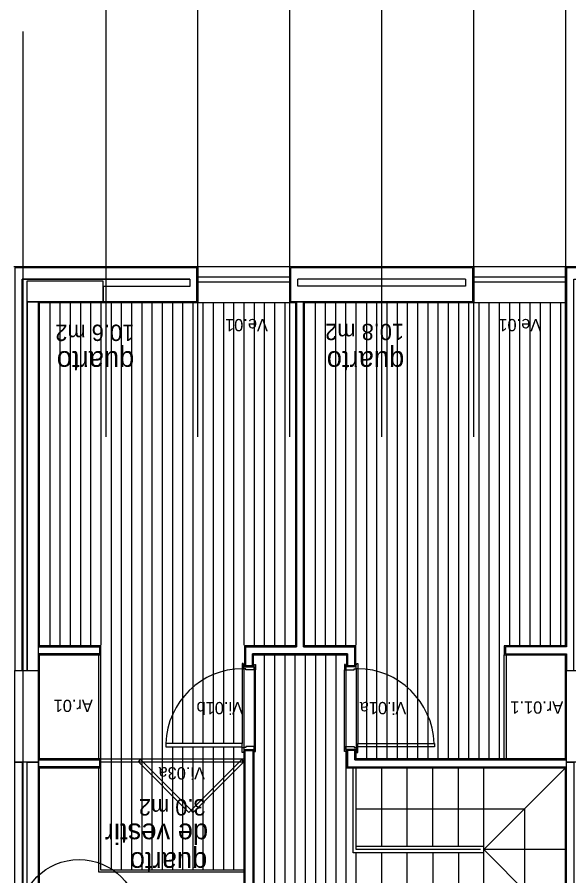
# Model space of a CAD drawing. Extents: x 1278 to 1356, y -253.7 to -224.
# Drawn here: x 1334.62 to 1340.02, y -237.88 to -229.48 of the extents above; entities that cross this region are included whole.
import ezdxf

# ---------------------------------------------------------------- set-up
doc = ezdxf.new("R2010")
doc.units = 0
for name, color, linetype in [('Level 1', 7, 'Continuous'), ('Level 10', 7, 'Continuous'), ('Level 13', 7, 'Continuous'), ('Level 2', 7, 'Continuous'), ('Level 4', 7, 'Continuous'), ('Level 40', 7, 'Continuous'), ('Level 60', 7, 'Continuous'), ('Level 65', 7, 'Continuous'), ('Level 66', 7, 'Continuous'), ('Level 67', 7, 'Continuous'), ('Level 69', 7, 'Continuous'), ('Level 70', 7, 'Continuous'), ('Level 93', 7, 'Continuous')]:
    doc.layers.add(name, color=color, linetype=linetype)

msp = doc.modelspace()

# ---------------------------------------------------------------- linework, layer by layer
at = {"layer": 'Level 1'}
for p, q in [((1336.3833, -231.934), (1336.3833, -232.2657)), ((1337.3033, -232.2657), (1337.3033, -231.934)), ((1339.0833, -231.934), (1339.0833, -232.2657)), ((1334.6725, -232.044), (1334.6725, -235.8713)), ((1336.3133, -232.1143), (1335.4675, -232.1143)), ((1336.3133, -232.044), (1336.3133, -232.1143)), ((1337.3733, -232.114), (1337.3733, -232.044)), ((1339.0133, -232.044), (1339.0133, -232.114)), ((1334.8333, -246.584), (1334.8332, -232.2657)), ((1336.3833, -232.2657), (1334.8333, -232.2657)), ((1339.0833, -232.2657), (1337.3033, -232.2657)), ((1337.3583, -232.2657), (1337.3583, -235.6407)), ((1337.4283, -235.6407), (1337.4283, -232.2657)), ((1335.4333, -235.6407), (1334.8333, -235.6407)), ((1335.4333, -235.7107), (1335.4333, -235.6407)), ((1337.3583, -235.6407), (1336.8583, -235.6407)), ((1336.8583, -235.6407), (1336.8583, -235.8257)), ((1337.9283, -235.6407), (1337.4283, -235.6407)), ((1337.9283, -235.8257), (1337.9283, -235.6407)), ((1340.0033, -235.6407), (1339.4033, -235.6407)), ((1339.4033, -235.6407), (1339.4033, -235.7107)), ((1334.8333, -235.7107), (1335.4333, -235.7107)), ((1336.9283, -235.7107), (1337.8583, -235.7107)), ((1336.9283, -235.8257), (1336.9283, -235.7107)), ((1337.8583, -235.7107), (1337.8583, -235.8257)), ((1339.4033, -235.7107), (1340.0033, -235.7107)), ((1340.0033, -238.4357), (1340.0033, -235.7107)), ((1336.8483, -235.8257), (1336.9383, -235.8257)), ((1337.9383, -235.8257), (1337.8483, -235.8257)), ((1336.8433, -236.6557), (1336.9433, -236.6557)), ((1336.8533, -236.6557), (1336.8533, -238.4357)), ((1336.9333, -238.4357), (1336.9333, -236.6557)), ((1337.9383, -236.6557), (1337.8483, -236.6557)), ((1337.8583, -236.6557), (1337.8583, -236.8157)), ((1337.9283, -236.6557), (1337.9283, -236.7457)), ((1334.6725, -236.7713), (1334.6725, -242.1713)), ((1334.7233, -242.1713), (1334.7233, -236.7713)), ((1335.4333, -236.7457), (1334.8333, -236.7457)), ((1334.8333, -236.8157), (1335.4333, -236.8157)), ((1335.4333, -236.8157), (1335.4333, -236.7457)), ((1337.8583, -236.8157), (1340.0033, -236.8157)), ((1337.9283, -236.7457), (1340.0033, -236.7457))]:
    msp.add_line(p, q, dxfattribs=at)
at = {"layer": 'Level 10'}
for p, q in [((1334.9433, -232.2757), (1334.9433, -235.6307)), ((1335.0433, -232.2757), (1335.0433, -235.6307)), ((1335.1433, -232.2757), (1335.1433, -235.6307)), ((1335.2433, -232.2757), (1335.2433, -235.6307)), ((1335.3433, -232.2757), (1335.3433, -235.6307)), ((1335.4433, -232.2757), (1335.4433, -235.6257)), ((1335.5433, -232.2757), (1335.5433, -237.8257)), ((1335.6433, -232.2757), (1335.6433, -237.8257)), ((1335.7433, -232.2757), (1335.7433, -237.8257)), ((1335.8433, -232.2757), (1335.8433, -237.8257)), ((1335.9433, -232.2757), (1335.9433, -237.8257)), ((1336.0433, -232.2757), (1336.0433, -237.8257)), ((1336.1433, -232.2757), (1336.1433, -236.5857)), ((1336.2433, -232.2757), (1336.2433, -236.5857)), ((1336.3433, -232.2757), (1336.3433, -236.5857)), ((1336.4433, -232.2757), (1336.4433, -236.5857)), ((1336.5433, -232.2757), (1336.5433, -236.5857)), ((1336.6433, -232.2757), (1336.6433, -236.5857)), ((1336.7433, -232.2757), (1336.7433, -236.5857)), ((1336.8433, -232.2757), (1336.8433, -235.6257)), ((1336.9433, -232.2757), (1336.9433, -235.6257)), ((1337.0433, -232.2757), (1337.0433, -235.6257)), ((1337.1433, -232.2757), (1337.1433, -235.6257)), ((1337.2433, -232.2757), (1337.2433, -235.6257)), ((1337.5433, -235.6257), (1337.5433, -232.2757)), ((1337.6433, -235.6257), (1337.6433, -232.2757)), ((1337.7433, -235.6257), (1337.7433, -232.2757)), ((1337.8433, -235.6257), (1337.8433, -232.2757)), ((1337.9433, -235.6257), (1337.9433, -232.2757)), ((1338.0433, -232.2757), (1338.0433, -236.7357)), ((1338.1433, -232.2757), (1338.1433, -236.7357)), ((1338.2433, -232.2757), (1338.2433, -236.7357)), ((1338.3433, -232.2757), (1338.3433, -236.7357)), ((1338.4433, -232.2757), (1338.4433, -236.7357)), ((1338.5433, -232.2757), (1338.5433, -236.7357)), ((1338.6433, -232.2757), (1338.6433, -236.7357)), ((1338.7433, -232.2757), (1338.7433, -236.7357)), ((1338.8433, -232.2757), (1338.8433, -236.7357)), ((1338.9433, -232.2757), (1338.9433, -236.7357)), ((1339.0433, -232.2757), (1339.0433, -236.7357)), ((1339.1433, -232.2757), (1339.1433, -236.7357)), ((1339.2433, -232.2757), (1339.2433, -236.7357)), ((1339.3433, -232.2757), (1339.3433, -236.7357)), ((1339.4433, -232.2757), (1339.4433, -235.6257)), ((1339.5433, -232.2757), (1339.5433, -235.6257)), ((1339.6433, -232.2757), (1339.6433, -235.6257)), ((1339.7433, -232.2757), (1339.7433, -235.6257)), ((1339.8433, -232.2757), (1339.8433, -235.6257)), ((1339.9433, -232.2757), (1339.9433, -235.6257)), ((1337.0433, -235.7207), (1337.0433, -238.4107)), ((1337.1433, -235.7207), (1337.1433, -238.4257)), ((1337.2433, -235.7207), (1337.2433, -238.4257)), ((1337.3433, -235.7207), (1337.3433, -238.4257)), ((1337.4433, -235.7207), (1337.4433, -238.4257)), ((1337.5433, -235.7207), (1337.5433, -238.4257)), ((1337.6433, -235.7207), (1337.6433, -238.4257)), ((1337.7433, -235.7207), (1337.7433, -238.4107)), ((1336.8433, -235.8557), (1336.8433, -236.6257)), ((1336.9433, -235.8657), (1336.9433, -236.6157)), ((1337.8433, -235.8657), (1337.8433, -236.6157)), ((1337.9433, -235.8557), (1337.9433, -236.6257)), ((1336.1433, -236.6207), (1336.1433, -237.8257)), ((1336.2433, -236.6207), (1336.2433, -237.8257)), ((1336.3433, -236.6207), (1336.3433, -237.8257)), ((1336.4433, -236.6207), (1336.4433, -237.8257)), ((1336.5433, -236.6207), (1336.5433, -237.8257)), ((1336.6433, -236.6207), (1336.6433, -237.8257)), ((1336.7433, -236.6207), (1336.7433, -237.8257)), ((1337.8433, -236.6557), (1337.8433, -238.4257))]:
    msp.add_line(p, q, dxfattribs=at)
at = {"layer": 'Level 13'}
for p, q in [((1335.4233, -236.7357), (1335.4233, -235.7207)), ((1335.4433, -236.7357), (1335.4433, -235.7207)), ((1339.3933, -236.7357), (1339.3933, -235.7207)), ((1339.4133, -236.7357), (1339.4133, -235.7207)), ((1336.8283, -235.8057), (1336.8283, -235.8557)), ((1336.8383, -235.8057), (1336.8283, -235.8057)), ((1336.8383, -235.8107), (1336.8383, -235.8057)), ((1336.8433, -235.8107), (1336.8383, -235.8107)), ((1336.8433, -235.8557), (1336.8433, -235.8107)), ((1336.9433, -235.8657), (1336.9433, -235.8207)), ((1336.9433, -235.8207), (1336.9483, -235.8207)), ((1336.9483, -235.8207), (1336.9483, -235.8157)), ((1336.9483, -235.8157), (1336.9583, -235.8157)), ((1336.9583, -235.8157), (1336.9583, -235.8657)), ((1337.8283, -235.8157), (1337.8283, -235.8657)), ((1337.8383, -235.8157), (1337.8283, -235.8157)), ((1337.8383, -235.8207), (1337.8383, -235.8157)), ((1337.8433, -235.8207), (1337.8383, -235.8207)), ((1337.8433, -235.8657), (1337.8433, -235.8207)), ((1337.9433, -235.8557), (1337.9433, -235.8107)), ((1337.9433, -235.8107), (1337.9483, -235.8107)), ((1337.9483, -235.8107), (1337.9483, -235.8057)), ((1337.9483, -235.8057), (1337.9583, -235.8057)), ((1337.9583, -235.8057), (1337.9583, -235.8557)), ((1336.8283, -235.8557), (1336.8433, -235.8557)), ((1336.8433, -235.8357), (1336.9433, -235.8357)), ((1336.8433, -235.8557), (1336.8433, -235.8357)), ((1336.8633, -235.8557), (1336.8433, -235.8557)), ((1336.8633, -235.8657), (1336.8633, -235.8557)), ((1336.9433, -235.8657), (1336.8633, -235.8657)), ((1336.9433, -235.8357), (1336.9433, -235.8657)), ((1336.9583, -235.8657), (1336.9433, -235.8657)), ((1337.8283, -235.8657), (1337.8433, -235.8657)), ((1337.9433, -235.8357), (1337.8433, -235.8357)), ((1337.8433, -235.8357), (1337.8433, -235.8657)), ((1337.8433, -235.8657), (1337.9233, -235.8657)), ((1337.9233, -235.8657), (1337.9233, -235.8557)), ((1337.9233, -235.8557), (1337.9433, -235.8557)), ((1337.9433, -235.8557), (1337.9433, -235.8357)), ((1337.9583, -235.8557), (1337.9433, -235.8557)), ((1336.8283, -236.5857), (1336.0783, -236.5857)), ((1336.0783, -236.5857), (1336.0783, -236.6207)), ((1336.0783, -236.6207), (1336.8283, -236.6207)), ((1336.8283, -236.6207), (1336.8283, -236.5857)), ((1336.8283, -236.6757), (1336.8283, -236.6257)), ((1336.8283, -236.6257), (1336.8433, -236.6257)), ((1336.8633, -236.6257), (1336.8433, -236.6257)), ((1336.8433, -236.6257), (1336.8433, -236.6457)), ((1336.8433, -236.6257), (1336.8433, -236.6707)), ((1336.8433, -236.6457), (1336.9433, -236.6457)), ((1336.9433, -236.6157), (1336.8633, -236.6157)), ((1336.8633, -236.6157), (1336.8633, -236.6257)), ((1336.9433, -236.6457), (1336.9433, -236.6157)), ((1336.9583, -236.6157), (1336.9433, -236.6157)), ((1336.9433, -236.6157), (1336.9433, -236.6607)), ((1336.9433, -236.6607), (1336.9483, -236.6607)), ((1336.9483, -236.6607), (1336.9483, -236.6657)), ((1336.9583, -236.6657), (1336.9583, -236.6157)), ((1337.8283, -236.6657), (1337.8283, -236.6157)), ((1337.8283, -236.6157), (1337.8433, -236.6157)), ((1337.8433, -236.6607), (1337.8383, -236.6607)), ((1337.8383, -236.6607), (1337.8383, -236.6657)), ((1337.8433, -236.6157), (1337.8433, -236.6607)), ((1337.8433, -236.6457), (1337.8433, -236.6157)), ((1337.8433, -236.6157), (1337.9233, -236.6157)), ((1337.9433, -236.6457), (1337.8433, -236.6457)), ((1337.9233, -236.6157), (1337.9233, -236.6257)), ((1337.9233, -236.6257), (1337.9433, -236.6257)), ((1337.9433, -236.6257), (1337.9433, -236.6457)), ((1337.9583, -236.6257), (1337.9433, -236.6257)), ((1337.9433, -236.6257), (1337.9433, -236.6707)), ((1337.9583, -236.6207), (1337.9583, -236.5857)), ((1337.9583, -236.5857), (1338.7083, -236.5857)), ((1338.7083, -236.6207), (1337.9583, -236.6207)), ((1337.9583, -236.6757), (1337.9583, -236.6257)), ((1338.7083, -236.5857), (1338.7083, -236.6207)), ((1335.8109, -236.7657), (1335.8322, -236.7445)), ((1335.8322, -236.7445), (1336.3271, -237.2395)), ((1336.8221, -236.7445), (1336.3271, -237.2395)), ((1336.8433, -236.7657), (1336.8221, -236.7445)), ((1336.8383, -236.6757), (1336.8283, -236.6757)), ((1336.8433, -236.6707), (1336.8383, -236.6707)), ((1336.8383, -236.6707), (1336.8383, -236.6757)), ((1336.9483, -236.6657), (1336.9583, -236.6657)), ((1337.8383, -236.6657), (1337.8283, -236.6657)), ((1337.9433, -236.6707), (1337.9483, -236.6707)), ((1337.9483, -236.6707), (1337.9483, -236.6757)), ((1337.9483, -236.6757), (1337.9583, -236.6757)), ((1335.4233, -237.8457), (1335.4233, -236.8257)), ((1335.4433, -237.8257), (1335.4433, -236.8257)), ((1335.8109, -236.7657), (1336.3059, -237.2607)), ((1336.8433, -236.7657), (1336.3483, -237.2607)), ((1336.3059, -237.2607), (1336.3271, -237.2395)), ((1336.3483, -237.2607), (1336.3271, -237.2395)), ((1336.8433, -237.8257), (1335.4433, -237.8257)), ((1336.8433, -237.8457), (1335.4233, -237.8457))]:
    msp.add_line(p, q, dxfattribs=at)
at = {"layer": 'Level 2'}
for p, q in [((1337.2933, -231.924), (1336.3933, -231.924)), ((1339.9933, -231.924), (1339.0933, -231.924)), ((1337.2933, -232.024), (1336.3933, -232.024)), ((1339.9933, -232.024), (1339.0933, -232.024)), ((1337.2933, -232.074), (1336.3933, -232.074)), ((1339.9933, -232.074), (1339.0933, -232.074)), ((1337.2933, -232.2757), (1336.3933, -232.2757)), ((1339.9933, -232.2757), (1339.0933, -232.2757)), ((1337.9125, -237.6557), (1337.9125, -236.8257)), ((1337.9433, -237.6257), (1337.9433, -236.8257)), ((1338.1933, -237.5957), (1338.1933, -236.8257)), ((1338.4433, -237.5957), (1338.4433, -236.8257)), ((1338.6933, -237.5957), (1338.6933, -236.8257)), ((1338.9433, -237.5957), (1338.9433, -236.8257)), ((1339.1933, -237.5957), (1339.1933, -236.8257)), ((1339.1933, -237.6257), (1339.9933, -236.8257)), ((1337.9433, -237.2257), (1339.5933, -237.2257)), ((1339.5933, -238.0257), (1339.5933, -237.2257)), ((1339.1933, -237.6557), (1337.9125, -237.6557)), ((1339.1933, -237.5957), (1337.9433, -237.5957)), ((1339.1613, -237.6257), (1337.9433, -237.6257)), ((1337.9433, -238.424), (1337.9433, -237.6557)), ((1338.1933, -238.424), (1338.1933, -237.6557)), ((1338.4433, -238.424), (1338.4433, -237.6557)), ((1338.6933, -237.6557), (1338.6933, -238.424)), ((1338.9433, -237.654), (1338.9433, -238.424)), ((1339.1933, -237.6557), (1339.1933, -237.5957)), ((1339.9933, -237.6257), (1339.1933, -237.6257)), ((1339.1933, -237.6257), (1339.9933, -238.4257)), ((1339.1933, -238.4257), (1339.1933, -237.6557))]:
    msp.add_line(p, q, dxfattribs=at)
at = {"layer": 'Level 4'}
for p, q in [((1336.8283, -235.8557), (1336.8283, -236.5857)), ((1336.9583, -236.6157), (1336.9583, -235.8657)), ((1337.8283, -236.6157), (1337.8283, -235.8657)), ((1337.9583, -235.8557), (1337.9583, -236.5857)), ((1335.4433, -236.7357), (1336.8433, -236.7357)), ((1335.4433, -236.7657), (1336.8433, -236.7657))]:
    msp.add_line(p, q, dxfattribs=at)
for centre, start_param, end_param in [((1336.8283, -236.6189), 3.141593, 4.668897), ((1337.9583, -236.6189), 1.614288, 3.141593)]:
    msp.add_ellipse(centre, major_axis=(0, -0.7632), ratio=0.982661, start_param=start_param, end_param=end_param, dxfattribs=at)
at = {"layer": 'Level 65'}
for p, q in [((1336.3933, -231.924), (1334.5925, -231.924)), ((1336.3933, -231.924), (1336.3933, -232.2757)), ((1337.2933, -232.2757), (1337.2933, -231.924)), ((1339.0933, -231.924), (1337.2933, -231.924)), ((1339.0933, -231.924), (1339.0933, -232.2757)), ((1341.794, -231.924), (1339.9933, -231.924)), ((1339.9933, -235.6307), (1339.9933, -231.924)), ((1336.3933, -232.2757), (1334.8433, -232.2757)), ((1334.8433, -235.6307), (1334.8433, -232.2757)), ((1337.3483, -232.2757), (1337.2933, -232.2757)), ((1337.3483, -232.2757), (1337.3483, -235.6307)), ((1337.4383, -235.6307), (1337.4383, -232.2757)), ((1339.0933, -232.2757), (1337.4383, -232.2757)), ((1335.4433, -235.6307), (1334.8433, -235.6307)), ((1335.4433, -235.7207), (1335.4433, -235.6307)), ((1337.3483, -235.6307), (1336.8483, -235.6307)), ((1336.8483, -235.6307), (1336.8483, -235.8257)), ((1337.9383, -235.6307), (1337.4383, -235.6307)), ((1337.9383, -235.8257), (1337.9383, -235.6307)), ((1339.9933, -235.6307), (1339.3933, -235.6307)), ((1339.3933, -235.6307), (1339.3933, -235.7207)), ((1334.8433, -236.7357), (1334.8433, -235.7207)), ((1334.8433, -235.7207), (1335.4433, -235.7207)), ((1336.9383, -235.8257), (1336.9383, -235.7207)), ((1336.9383, -235.7207), (1337.8483, -235.7207)), ((1337.8483, -235.7207), (1337.8483, -235.8257)), ((1339.3933, -235.7207), (1339.9933, -235.7207)), ((1339.9933, -236.7357), (1339.9933, -235.7207)), ((1339.9933, -236.7357), (1339.9933, -235.7207)), ((1336.8433, -236.6557), (1336.8433, -238.4257)), ((1336.9433, -238.4257), (1336.9433, -236.6557)), ((1337.8483, -236.6557), (1337.8483, -236.8257)), ((1337.9383, -236.6557), (1337.9383, -236.7357)), ((1335.4433, -236.7357), (1334.8433, -236.7357)), ((1335.4433, -236.8257), (1335.4433, -236.7357)), ((1339.9933, -236.7357), (1337.9383, -236.7357)), ((1334.8433, -236.8257), (1335.4433, -236.8257)), ((1337.8483, -236.8257), (1339.9933, -236.8257)), ((1339.9933, -238.4257), (1339.9933, -236.8257)), ((1339.9933, -238.4257), (1339.9933, -236.8257))]:
    msp.add_line(p, q, dxfattribs=at)
msp.add_lwpolyline([(1334.8433, -238.164), (1334.8433, -236.8257)], dxfattribs=at)
at = {"layer": 'Level 66'}
for p, q in [((1336.3833, -231.934), (1334.6025, -231.934)), ((1339.0833, -231.934), (1337.3033, -231.934)), ((1341.784, -231.934), (1340.0033, -231.934)), ((1336.3133, -232.044), (1334.6725, -232.044)), ((1335.4675, -232.0639), (1334.7175, -232.0639)), ((1334.7175, -232.0639), (1334.7175, -232.2657)), ((1335.4675, -232.1143), (1335.4675, -232.0639)), ((1339.0133, -232.044), (1337.3733, -232.044)), ((1339.0133, -232.114), (1337.3733, -232.114)), ((1334.7233, -235.8713), (1334.7233, -232.2657))]:
    msp.add_line(p, q, dxfattribs=at)
for points in [[(1335.4675, -232.0639), (1334.7175, -232.0639), (1334.7175, -232.2657), (1335.4675, -232.2657)], [(1334.6025, -235.8713), (1334.8325, -235.8713), (1334.8325, -236.7713), (1334.6025, -236.7713)], [(1340.0033, -235.8713), (1340.2333, -235.8713), (1340.2333, -236.7713), (1340.0033, -236.7713)]]:
    msp.add_lwpolyline(points, close=True, dxfattribs=at)
at = {"layer": 'Level 67'}
for points in [[(1335.4675, -232.1143), (1335.4675, -232.2657), (1336.3833, -232.2657), (1336.3833, -231.934), (1334.6025, -231.934), (1334.6025, -235.8713), (1334.6725, -235.8713), (1334.6725, -232.044), (1336.3133, -232.044), (1336.3133, -232.1143)], [(1340.8683, -232.1143), (1340.8683, -232.2657), (1341.784, -232.2657), (1341.784, -231.934), (1340.0033, -231.934), (1340.0033, -235.6407), (1339.4033, -235.6407), (1339.4033, -235.7107), (1340.0033, -235.7107), (1340.0033, -235.8713), (1340.0733, -235.8713), (1340.0733, -232.044), (1341.714, -232.044), (1341.714, -232.1143)], [(1334.8325, -235.8713), (1334.8325, -232.2657), (1334.7233, -232.2657), (1334.7233, -235.8713)], [(1337.8583, -235.8257), (1337.8583, -235.7107), (1336.9283, -235.7107), (1336.9283, -235.8257), (1336.8583, -235.8257), (1336.8583, -235.6407), (1337.3583, -235.6407), (1337.3583, -232.2657), (1337.4283, -232.2657), (1337.4283, -235.6407), (1337.9283, -235.6407), (1337.9283, -235.8257)], [(1335.4333, -235.6407), (1335.4333, -235.7107), (1334.8332, -235.7107), (1334.8333, -235.6407)], [(1340.0033, -240.234), (1340.0033, -240.304), (1337.9133, -240.304), (1337.9133, -239.4057), (1336.9133, -239.4057), (1336.9133, -238.5057), (1335.7533, -238.5057), (1335.7533, -238.244), (1334.8332, -238.244), (1334.8333, -238.174), (1335.8241, -238.174), (1335.8241, -238.4357), (1336.8533, -238.4357), (1336.8533, -236.6557), (1336.9333, -236.6557), (1336.9333, -238.4357), (1337.022, -238.4357), (1337.0183, -238.4357), (1337.0183, -238.5057), (1336.9833, -238.5057), (1336.9833, -239.3357), (1337.9833, -239.3357), (1337.9833, -240.234), (1340.0033, -240.234)], [(1340.0033, -236.7457), (1337.9283, -236.7457), (1337.9283, -236.6557), (1337.8583, -236.6557), (1337.8583, -236.8157), (1340.0033, -236.8157)], [(1334.6725, -242.1713), (1334.6025, -242.1713), (1334.6025, -242.104), (1332.5275, -242.104), (1332.5275, -242.194), (1332.4575, -242.194), (1332.4575, -242.034), (1334.6025, -242.034), (1334.6025, -236.7713), (1334.6725, -236.7713)], [(1335.4333, -242.039), (1335.4333, -242.109), (1334.8333, -242.109), (1334.8333, -242.1713), (1334.7233, -242.1713), (1334.7233, -236.7713), (1334.8325, -236.7713), (1334.8333, -242.039)], [(1335.4333, -236.7457), (1335.4333, -236.8157), (1334.8333, -236.8157), (1334.8333, -236.7457)], [(1340.0733, -242.1713), (1340.0033, -242.1713), (1340.0033, -236.7713), (1340.0733, -236.7713)]]:
    msp.add_lwpolyline(points, close=True, dxfattribs=at)
at = {"layer": 'Level 69'}
msp.add_circle((1335.2301, -238.3059), 0.5842, dxfattribs=at)
at = {"layer": 'Level 70'}
msp.add_line((1334.684, -250.7923), (1334.684, -229.6198), dxfattribs=at)
at = {"layer": 'Level 93'}
for p, q in [((1335.494, -233.587), (1335.494, -228.3936)), ((1336.394, -233.587), (1336.394, -228.3936)), ((1337.294, -233.587), (1337.294, -228.3936)), ((1338.194, -233.587), (1338.194, -228.3936)), ((1339.094, -233.587), (1339.094, -228.3936)), ((1339.994, -233.587), (1339.994, -228.3936))]:
    msp.add_line(p, q, dxfattribs=at)

# ---------------------------------------------------------------- texts
at = {"layer": 'Level 40'}
for s, rotation, p in [('Ve.01', 180.00001, (1337.0788, -232.4335)), ('Ve.01', 180.00001, (1339.7543, -232.4335)), ('Ar.01', 179.99999, (1335.3649, -236.1586)), ('Vi.01b', 180.00001, (1336.8351, -236.1806)), ('Vi.01a', 180.00001, (1338.4331, -236.1806)), ('Ar.01.1', 179.99999, (1339.9698, -236.1751)), ('Vi.03a', 180.00001, (1336.463, -236.8188))]:
    msp.add_text(s, height=0.12, rotation=rotation, dxfattribs=at).set_placement(p)
at = {"layer": 'Level 60'}
for s, height, p in [('10.6 m2', 0.16, (1335.7707, -232.4888)), ('10.8 m2', 0.16, (1338.4124, -232.4804)), ('quarto', 0.2, (1335.7707, -232.7482)), ('quarto', 0.2, (1338.4137, -232.7482)), ('3.0 m2', 0.16, (1336.4695, -237.1316)), ('de vestir', 0.2, (1336.4936, -237.3705)), ('de vestir', 0.2, (1336.4936, -237.3705)), ('quarto', 0.2, (1336.485, -237.6501))]:
    msp.add_text(s, height=height, rotation=180, dxfattribs=at).set_placement(p)

doc.saveas('drawing.dxf')
